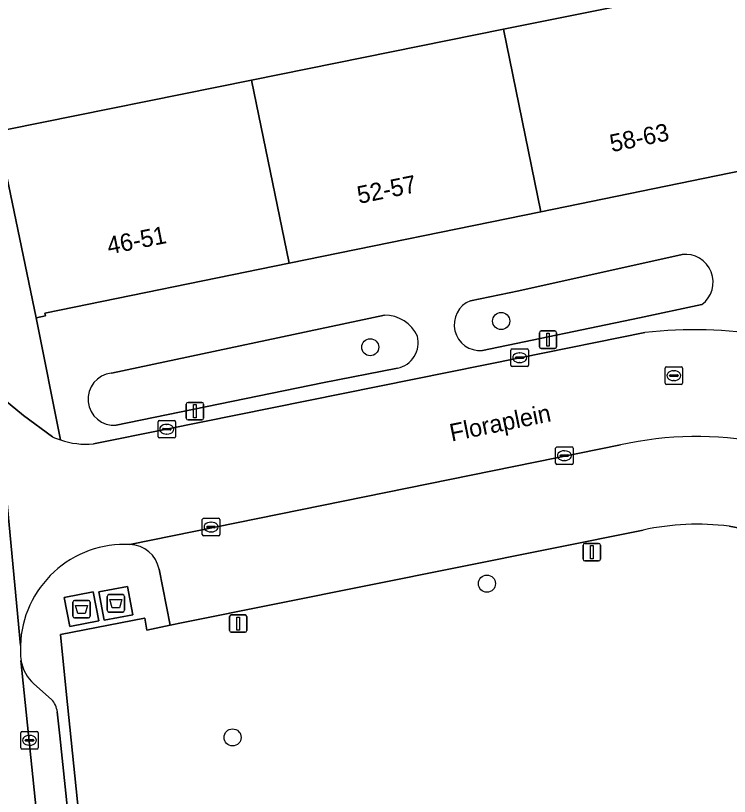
# Model space of a CAD drawing. Extents: x 162250 to 162661, y 380743 to 381606.
# Drawn here: x 162559.67 to 162600.53, y 380823.01 to 380867.66 of the extents above; entities that cross this region are included whole.
import ezdxf

# ---------------------------------------------------------------- set-up
doc = ezdxf.new("R2010")
doc.units = 0
for name, color, linetype in [('IMGEO_Afval_apart_plaats', 7, 'Continuous'), ('IMGEO_Berm_groen', 7, 'Continuous'), ('IMGEO_Boom', 7, 'Continuous'), ('IMGEO_Erf', 7, 'Continuous'), ('IMGEO_Fietspad_gesloten', 7, 'Continuous'), ('IMGEO_Kolk', 7, 'Continuous'), ('IMGEO_Lichtmast', 7, 'Continuous'), ('IMGEO_Openbare_ruimte_label', 7, 'Continuous'), ('IMGEO_Pand', 7, 'Continuous'), ('IMGEO_Pand_nummerreeks', 7, 'Continuous'), ('IMGEO_Parkeervlak_open', 7, 'Continuous'), ('IMGEO_Rijbaan_lokaal_open', 7, 'Continuous'), ('IMGEO_Rioolput', 7, 'Continuous'), ('IMGEO_Voetpad_gesloten', 7, 'Continuous'), ('IMGEO_Voetpad_open', 7, 'Continuous')]:
    doc.layers.add(name, color=color, linetype=linetype)

msp = doc.modelspace()

# ---------------------------------------------------------------- linework, layer by layer
at = {"layer": 'IMGEO_Afval_apart_plaats'}
for p, q in [((162564.916, 380833.652), (162564.916, 380834.452)), ((162564.916, 380834.452), (162564.916, 380833.652)), ((162565.016, 380834.552), (162565.806, 380834.552)), ((162565.806, 380834.552), (162565.016, 380834.552)), ((162565.906, 380834.452), (162565.906, 380833.652)), ((162565.906, 380833.652), (162565.906, 380834.452)), ((162562.951, 380833.317), (162562.951, 380834.117)), ((162562.951, 380834.117), (162562.951, 380833.317)), ((162563.051, 380834.217), (162563.841, 380834.217)), ((162563.841, 380834.217), (162563.051, 380834.217)), ((162563.941, 380834.117), (162563.941, 380833.317)), ((162563.941, 380833.317), (162563.941, 380834.117)), ((162565.806, 380833.552), (162565.016, 380833.552)), ((162565.016, 380833.552), (162565.806, 380833.552)), ((162563.841, 380833.217), (162563.051, 380833.217)), ((162563.051, 380833.217), (162563.841, 380833.217))]:
    msp.add_line(p, q, dxfattribs=at)
for points in [[(162565.059, 380834.266), (162565.763, 380834.266), (162565.614, 380833.796), (162565.208, 380833.796), (162565.059, 380834.266)], [(162563.094, 380833.931), (162563.798, 380833.931), (162563.649, 380833.461), (162563.243, 380833.461), (162563.094, 380833.931)]]:
    msp.add_lwpolyline(points, dxfattribs=at)
for centre, start, end in [((162565.016, 380834.452), 90, 180), ((162565.016, 380834.452), 90, 180), ((162565.806, 380834.452), 0, 90), ((162565.806, 380834.452), 360, 90), ((162563.051, 380834.117), 90, 180), ((162563.051, 380834.117), 90, 180), ((162563.841, 380834.117), 0, 90), ((162563.841, 380834.117), 360, 90), ((162565.016, 380833.652), 180, 270), ((162565.016, 380833.652), 180, 270), ((162565.806, 380833.652), 270, 0), ((162565.806, 380833.652), 270, 0), ((162563.051, 380833.317), 180, 270), ((162563.051, 380833.317), 180, 270), ((162563.841, 380833.317), 270, 0), ((162563.841, 380833.317), 270, 0)]:
    msp.add_arc(centre, 0.1, start, end, dxfattribs=at)
at = {"layer": 'IMGEO_Berm_groen'}
for points in [[(162597.818, 380853.999), (162588.47, 380851.918), (162585.709, 380851.358)], [(162586.391, 380848.516), (162595.392, 380850.372), (162598.958, 380851.134)], [(162580.78, 380850.533), (162565.153, 380847.215)], [(162565.438, 380844.233), (162577.237, 380846.661), (162581.533, 380847.5)], [(162613.048, 380839.636), (162612.406, 380836.21), (162600.51, 380838.466)], [(162595.594, 380838.244), (162569.268, 380832.961), (162568.517, 380832.81), (162567.19, 380832.512), (162567.066, 380833.212), (162567.053, 380833.21), (162562.247, 380832.277), (162562.571, 380829.016), (162567.093, 380785.029), (162567.473, 380781.301)]]:
    msp.add_lwpolyline(points, dxfattribs=at)
for centre, radius, start, end in [((162598, 380852.412), 1.597, 306.8658, 96.53), ((162586.251, 380849.985), 1.476, 111.5533, 275.4352), ((162580.797, 380848.47), 2.063, 24.4146, 90.4671), ((162581.222, 380848.964), 1.497, 281.9915, 13.8791), ((162565.316, 380845.726), 1.498, 96.2509, 274.6679), ((162598.71, 380823.793), 14.783, 83.005, 102.1663)]:
    msp.add_arc(centre, radius, start, end, dxfattribs=at)
at = {"layer": 'IMGEO_Boom'}
for centre in [(162587.464, 380850.195), (162579.972, 380848.697), (162586.65, 380835.177), (162572.094, 380826.386)]:
    msp.add_circle(centre, 0.489, dxfattribs=at)
at = {"layer": 'IMGEO_Erf'}
msp.add_lwpolyline([(162559.187, 380861.15), (162573.181, 380863.972), (162587.591, 380866.878), (162602.001, 380869.784), (162616.411, 380872.69)], dxfattribs=at)
at = {"layer": 'IMGEO_Fietspad_gesloten'}
msp.add_lwpolyline([(162566.075, 380835.017), (162564.447, 380834.719), (162564.746, 380833.087), (162566.374, 380833.385)], close=True, dxfattribs=at)
at = {"layer": 'IMGEO_Kolk'}
for p, q in [((162588.024, 380847.67), (162588.024, 380848.522)), ((162588.099, 380848.596), (162588.951, 380848.596)), ((162588.512, 380848.376), (162588.537, 380848.376)), ((162589.025, 380848.522), (162589.025, 380847.67)), ((162588.283, 380848.09), (162588.283, 380848.102)), ((162588.721, 380848.053), (162588.323, 380848.053)), ((162588.326, 380848.139), (162588.724, 380848.139)), ((162588.767, 380848.102), (162588.767, 380848.09)), ((162588.951, 380847.596), (162588.099, 380847.596)), ((162588.535, 380847.816), (162588.51, 380847.816)), ((162567.824, 380843.581), (162567.824, 380844.433)), ((162567.899, 380844.507), (162568.751, 380844.507)), ((162568.312, 380844.287), (162568.337, 380844.287)), ((162568.825, 380844.433), (162568.825, 380843.581)), ((162568.083, 380844.001), (162568.083, 380844.013)), ((162568.521, 380843.964), (162568.123, 380843.964)), ((162568.126, 380844.05), (162568.524, 380844.05)), ((162568.567, 380844.013), (162568.567, 380844.001)), ((162568.751, 380843.507), (162567.899, 380843.507)), ((162568.335, 380843.727), (162568.31, 380843.727)), ((162590.581, 380842.067), (162590.581, 380842.919)), ((162590.656, 380842.993), (162591.508, 380842.993)), ((162591.582, 380842.919), (162591.582, 380842.067)), ((162590.84, 380842.487), (162590.84, 380842.499)), ((162590.883, 380842.536), (162591.281, 380842.536)), ((162591.069, 380842.773), (162591.094, 380842.773)), ((162591.324, 380842.499), (162591.324, 380842.487)), ((162591.278, 380842.45), (162590.88, 380842.45)), ((162591.092, 380842.213), (162591.067, 380842.213)), ((162591.508, 380841.993), (162590.656, 380841.993)), ((162570.435, 380838.913), (162571.287, 380838.913)), ((162570.36, 380837.987), (162570.36, 380838.839)), ((162570.662, 380838.456), (162571.06, 380838.456)), ((162570.848, 380838.693), (162570.873, 380838.693)), ((162571.361, 380838.839), (162571.361, 380837.987)), ((162570.619, 380838.407), (162570.619, 380838.419)), ((162571.057, 380838.37), (162570.659, 380838.37)), ((162570.871, 380838.133), (162570.846, 380838.133)), ((162571.103, 380838.419), (162571.103, 380838.407)), ((162571.287, 380837.913), (162570.435, 380837.913)), ((162559.968, 380825.795), (162559.968, 380826.647)), ((162560.043, 380826.721), (162560.895, 380826.721)), ((162560.456, 380826.501), (162560.481, 380826.501)), ((162560.969, 380826.647), (162560.969, 380825.795)), ((162560.227, 380826.215), (162560.227, 380826.227)), ((162560.665, 380826.178), (162560.267, 380826.178)), ((162560.27, 380826.264), (162560.668, 380826.264)), ((162560.711, 380826.227), (162560.711, 380826.215)), ((162560.895, 380825.721), (162560.043, 380825.721)), ((162560.479, 380825.941), (162560.454, 380825.941))]:
    msp.add_line(p, q, dxfattribs=at)
for points in [[(162588.024, 380847.67), (162588.024, 380848.522)], [(162588.099, 380848.596), (162588.951, 380848.596)], [(162589.025, 380848.522), (162589.025, 380847.67)], [(162588.951, 380847.596), (162588.099, 380847.596)], [(162567.824, 380843.581), (162567.824, 380844.433)], [(162567.899, 380844.507), (162568.751, 380844.507)], [(162568.825, 380844.433), (162568.825, 380843.581)], [(162568.751, 380843.507), (162567.899, 380843.507)], [(162590.581, 380842.067), (162590.581, 380842.919)], [(162590.656, 380842.993), (162591.508, 380842.993)], [(162591.582, 380842.919), (162591.582, 380842.067)], [(162591.508, 380841.993), (162590.656, 380841.993)], [(162570.435, 380838.913), (162571.287, 380838.913)], [(162570.36, 380837.987), (162570.36, 380838.839)], [(162571.361, 380838.839), (162571.361, 380837.987)], [(162571.287, 380837.913), (162570.435, 380837.913)], [(162559.968, 380825.795), (162559.968, 380826.647)], [(162560.043, 380826.721), (162560.895, 380826.721)], [(162560.969, 380826.647), (162560.969, 380825.795)], [(162560.895, 380825.721), (162560.043, 380825.721)]]:
    msp.add_lwpolyline(points, dxfattribs=at)
for centre, radius, start, end in [((162588.101, 380848.52), 0.0765, 91.552, 178.448), ((162588.101, 380848.52), 0.0765, 91.552, 178.448), ((162588.949, 380848.52), 0.0765, 1.552, 88.448), ((162588.949, 380848.52), 0.0765, 1.552, 88.448), ((162588.323, 380848.099), 0.0403, 85.8775, 175.7526), ((162588.32, 380848.089), 0.0366, 178.938, 274.7102), ((162588.724, 380848.096), 0.043, 264.8664, 352.4533), ((162588.728, 380848.101), 0.0386, 1.7309, 96.639), ((162588.101, 380847.672), 0.0765, 181.552, 268.448), ((162588.101, 380847.672), 0.0765, 181.552, 268.448), ((162588.949, 380847.672), 0.0765, 271.552, 358.448), ((162588.949, 380847.672), 0.0765, 271.552, 358.448), ((162567.901, 380844.431), 0.0765, 91.552, 178.448), ((162567.901, 380844.431), 0.0765, 91.552, 178.448), ((162568.749, 380844.431), 0.0765, 1.552, 88.448), ((162568.749, 380844.431), 0.0765, 1.552, 88.448), ((162568.123, 380844.01), 0.0403, 85.8775, 175.7526), ((162568.12, 380844), 0.0366, 178.938, 274.7102), ((162568.524, 380844.007), 0.043, 264.8664, 352.4533), ((162568.528, 380844.012), 0.0386, 1.7309, 96.639), ((162567.901, 380843.583), 0.0765, 181.552, 268.448), ((162567.901, 380843.583), 0.0765, 181.552, 268.448), ((162568.749, 380843.583), 0.0765, 271.552, 358.448), ((162568.749, 380843.583), 0.0765, 271.552, 358.448), ((162590.658, 380842.917), 0.0765, 91.552, 178.448), ((162590.658, 380842.917), 0.0765, 91.552, 178.448), ((162591.506, 380842.917), 0.0765, 1.552, 88.448), ((162591.506, 380842.917), 0.0765, 1.552, 88.448), ((162590.88, 380842.496), 0.0403, 85.8775, 175.7526), ((162590.877, 380842.486), 0.0366, 178.938, 274.7102), ((162591.281, 380842.493), 0.043, 264.8664, 352.4533), ((162591.285, 380842.498), 0.0386, 1.7309, 96.639), ((162590.658, 380842.069), 0.0765, 181.552, 268.448), ((162590.658, 380842.069), 0.0765, 181.552, 268.448), ((162591.506, 380842.069), 0.0765, 271.552, 358.448), ((162591.506, 380842.069), 0.0765, 271.552, 358.448), ((162570.437, 380838.837), 0.0765, 91.552, 178.448), ((162570.437, 380838.837), 0.0765, 91.552, 178.448), ((162571.285, 380838.837), 0.0765, 1.552, 88.448), ((162571.285, 380838.837), 0.0765, 1.552, 88.448), ((162570.659, 380838.416), 0.0403, 85.8775, 175.7526), ((162571.064, 380838.418), 0.0386, 1.7309, 96.639), ((162570.656, 380838.406), 0.0366, 178.938, 274.7102), ((162571.06, 380838.413), 0.043, 264.8664, 352.4533), ((162570.437, 380837.989), 0.0765, 181.552, 268.448), ((162570.437, 380837.989), 0.0765, 181.552, 268.448), ((162571.285, 380837.989), 0.0765, 271.552, 358.448), ((162571.285, 380837.989), 0.0765, 271.552, 358.448), ((162560.045, 380826.645), 0.0765, 91.552, 178.448), ((162560.045, 380826.645), 0.0765, 91.552, 178.448), ((162560.893, 380826.645), 0.0765, 1.552, 88.448), ((162560.893, 380826.645), 0.0765, 1.552, 88.448), ((162560.267, 380826.224), 0.0403, 85.8775, 175.7526), ((162560.264, 380826.214), 0.0366, 178.938, 274.7102), ((162560.668, 380826.221), 0.043, 264.8664, 352.4533), ((162560.672, 380826.226), 0.0386, 1.7309, 96.639), ((162560.045, 380825.797), 0.0765, 181.552, 268.448), ((162560.045, 380825.797), 0.0765, 181.552, 268.448), ((162560.893, 380825.797), 0.0765, 271.552, 358.448), ((162560.893, 380825.797), 0.0765, 271.552, 358.448)]:
    msp.add_arc(centre, radius, start, end, dxfattribs=at)
for centre, major_axis, ratio, start_param, end_param in [((162588.511, 380848.096), (-0.387, 0.002), 0.722429, 4.712389, 7.853982), ((162588.536, 380848.096), (-0.39, 0.002), 0.717154, 1.570796, 4.712389), ((162568.311, 380844.007), (-0.387, 0.002), 0.722429, 4.712389, 7.853982), ((162568.336, 380844.007), (-0.39, 0.002), 0.717154, 1.570796, 4.712389), ((162591.068, 380842.493), (-0.387, 0.002), 0.722429, 4.712389, 7.853982), ((162591.093, 380842.493), (-0.39, 0.002), 0.717154, 1.570796, 4.712389), ((162570.847, 380838.413), (-0.387, 0.002), 0.722429, 4.712389, 7.853982), ((162570.872, 380838.413), (-0.39, 0.002), 0.717154, 1.570796, 4.712389), ((162560.455, 380826.221), (-0.387, 0.002), 0.722429, 4.712389, 7.853982), ((162560.48, 380826.221), (-0.39, 0.002), 0.717154, 1.570796, 4.712389)]:
    msp.add_ellipse(centre, major_axis=major_axis, ratio=ratio, start_param=start_param, end_param=end_param, dxfattribs=at)
at = {"layer": 'IMGEO_Lichtmast'}
for p, q in [((162589.751, 380849.628), (162590.541, 380849.628)), ((162590.541, 380849.628), (162589.751, 380849.628)), ((162589.651, 380848.728), (162589.651, 380849.528)), ((162589.651, 380849.528), (162589.651, 380848.728)), ((162590.641, 380849.528), (162590.641, 380848.728)), ((162590.641, 380848.728), (162590.641, 380849.528)), ((162590.541, 380848.628), (162589.751, 380848.628)), ((162589.751, 380848.628), (162590.541, 380848.628)), ((162569.445, 380844.64), (162569.445, 380845.44)), ((162569.445, 380845.44), (162569.445, 380844.64)), ((162569.545, 380845.54), (162570.335, 380845.54)), ((162570.335, 380845.54), (162569.545, 380845.54)), ((162570.435, 380845.44), (162570.435, 380844.64)), ((162570.435, 380844.64), (162570.435, 380845.44)), ((162570.335, 380844.54), (162569.545, 380844.54)), ((162569.545, 380844.54), (162570.335, 380844.54)), ((162592.154, 380836.575), (162592.154, 380837.375)), ((162592.154, 380837.375), (162592.154, 380836.575)), ((162592.254, 380837.475), (162593.044, 380837.475)), ((162593.044, 380837.475), (162592.254, 380837.475)), ((162593.144, 380837.375), (162593.144, 380836.575)), ((162593.144, 380836.575), (162593.144, 380837.375)), ((162593.044, 380836.475), (162592.254, 380836.475)), ((162592.254, 380836.475), (162593.044, 380836.475)), ((162571.918, 380832.494), (162571.918, 380833.294)), ((162571.918, 380833.294), (162571.918, 380832.494)), ((162572.018, 380833.394), (162572.808, 380833.394)), ((162572.808, 380833.394), (162572.018, 380833.394)), ((162572.908, 380833.294), (162572.908, 380832.494)), ((162572.908, 380832.494), (162572.908, 380833.294)), ((162572.808, 380832.394), (162572.018, 380832.394)), ((162572.018, 380832.394), (162572.808, 380832.394))]:
    msp.add_line(p, q, dxfattribs=at)
for points in [[(162590.071, 380849.503), (162590.221, 380849.503), (162590.221, 380848.753), (162590.071, 380848.753), (162590.071, 380849.503)], [(162569.865, 380845.415), (162570.015, 380845.415), (162570.015, 380844.665), (162569.865, 380844.665), (162569.865, 380845.415)], [(162592.574, 380837.35), (162592.724, 380837.35), (162592.724, 380836.6), (162592.574, 380836.6), (162592.574, 380837.35)], [(162572.338, 380833.269), (162572.488, 380833.269), (162572.488, 380832.519), (162572.338, 380832.519), (162572.338, 380833.269)]]:
    msp.add_lwpolyline(points, dxfattribs=at)
for centre, start, end in [((162589.751, 380849.528), 90, 180), ((162589.751, 380849.528), 90, 180), ((162590.541, 380849.528), 0, 90), ((162590.541, 380849.528), 360, 90), ((162589.751, 380848.728), 180, 270), ((162589.751, 380848.728), 180, 270), ((162590.541, 380848.728), 270, 0), ((162590.541, 380848.728), 270, 0), ((162569.545, 380845.44), 90, 180), ((162569.545, 380845.44), 90, 180), ((162570.335, 380845.44), 0, 90), ((162570.335, 380845.44), 360, 90), ((162569.545, 380844.64), 180, 270), ((162569.545, 380844.64), 180, 270), ((162570.335, 380844.64), 270, 0), ((162570.335, 380844.64), 270, 0), ((162592.254, 380837.375), 90, 180), ((162592.254, 380837.375), 90, 180), ((162593.044, 380837.375), 0, 90), ((162593.044, 380837.375), 360, 90), ((162592.254, 380836.575), 180, 270), ((162592.254, 380836.575), 180, 270), ((162593.044, 380836.575), 270, 0), ((162593.044, 380836.575), 270, 0), ((162572.018, 380833.294), 90, 180), ((162572.018, 380833.294), 90, 180), ((162572.808, 380833.294), 0, 90), ((162572.808, 380833.294), 360, 90), ((162572.018, 380832.494), 180, 270), ((162572.018, 380832.494), 180, 270), ((162572.808, 380832.494), 270, 0), ((162572.808, 380832.494), 270, 0)]:
    msp.add_arc(centre, 0.1, start, end, dxfattribs=at)
at = {"layer": 'IMGEO_Pand'}
for points in [[(162587.591, 380866.878), (162589.741, 380856.447), (162604.143, 380859.394), (162602.001, 380869.784)], [(162575.34, 380853.499), (162589.741, 380856.447), (162587.591, 380866.878), (162573.181, 380863.972)], [(162575.34, 380853.499), (162573.181, 380863.972), (162559.187, 380861.15), (162559.157, 380861.297), (162558.618, 380861.185), (162559.181, 380858.458), (162560.85, 380850.377), (162561.385, 380850.49), (162561.354, 380850.637)]]:
    msp.add_lwpolyline(points, close=True, dxfattribs=at)
at = {"layer": 'IMGEO_Parkeervlak_open'}
for points in [[(162594.293, 380843.113), (162566.221, 380837.416)], [(162600.51, 380838.466), (162612.406, 380836.21), (162613.048, 380839.636)], [(162567.888, 380836.009), (162568.517, 380832.81), (162569.268, 380832.961), (162595.594, 380838.244)], [(162559.982, 380830.788), (162565.117, 380780.89)], [(162561.737, 380828.562), (162560.718, 380829.445)], [(162566.637, 380784.181), (162562.206, 380826.468), (162562.062, 380827.851)]]:
    msp.add_lwpolyline(points, dxfattribs=at)
for centre, radius, start, end in [((162598.662, 380823.474), 20.12, 79.1132, 102.5419), ((162598.71, 380823.793), 14.783, 83.005, 102.1663), ((162566.179, 380835.675), 1.741, 11.0507, 88.6185), ((162562.343, 380831.209), 2.398, 190.1025, 227.3454), ((162560.746, 380827.679), 1.328, 7.4432, 41.6873)]:
    msp.add_arc(centre, radius, start, end, dxfattribs=at)
at = {"layer": 'IMGEO_Rijbaan_lokaal_open'}
for points in [[(162595.697, 380849.533), (162588.525, 380848.096), (162568.317, 380844.003), (162564.132, 380843.173)], [(162559.948, 380831.646), (162558.575, 380846.045), (162557.025, 380847.294)], [(162561.79, 380843.573), (162560.125, 380844.797), (162558.575, 380846.045), (162559.948, 380831.646)], [(162566.221, 380837.416), (162594.293, 380843.113)], [(162565.461, 380777.56), (162565.117, 380780.89), (162559.982, 380830.788)]]:
    msp.add_lwpolyline(points, dxfattribs=at)
for centre, radius, start, end in [((162598.528, 380824.899), 24.796, 80.3325, 96.5557), ((162563.85, 380848.061), 4.939, 245.3433, 250.921), ((162563.698, 380847.696), 4.544, 251.2257, 275.4774), ((162598.662, 380823.474), 20.12, 79.1132, 102.5419), ((162565.916, 380831.452), 5.972, 87.0761, 178.1405), ((162566.086, 380831.46), 6.14, 178.2599, 186.2786)]:
    msp.add_arc(centre, radius, start, end, dxfattribs=at)
at = {"layer": 'IMGEO_Rioolput'}
for p, q in [((162596.848, 380846.647), (162596.848, 380847.499)), ((162596.923, 380847.573), (162597.775, 380847.573)), ((162597.849, 380847.499), (162597.849, 380846.647)), ((162597.107, 380847.067), (162597.107, 380847.079)), ((162597.545, 380847.03), (162597.147, 380847.03)), ((162597.15, 380847.116), (162597.548, 380847.116)), ((162597.336, 380847.353), (162597.361, 380847.353)), ((162597.591, 380847.079), (162597.591, 380847.067)), ((162597.775, 380846.573), (162596.923, 380846.573)), ((162597.359, 380846.793), (162597.334, 380846.793))]:
    msp.add_line(p, q, dxfattribs=at)
for points in [[(162596.848, 380846.647), (162596.848, 380847.499)], [(162596.923, 380847.573), (162597.775, 380847.573)], [(162597.849, 380847.499), (162597.849, 380846.647)], [(162597.775, 380846.573), (162596.923, 380846.573)]]:
    msp.add_lwpolyline(points, dxfattribs=at)
for centre, radius, start, end in [((162596.925, 380847.497), 0.0765, 91.552, 178.448), ((162596.925, 380847.497), 0.0765, 91.552, 178.448), ((162597.773, 380847.497), 0.0765, 1.552, 88.448), ((162597.773, 380847.497), 0.0765, 1.552, 88.448), ((162597.147, 380847.076), 0.0403, 85.8775, 175.7526), ((162597.144, 380847.066), 0.0366, 178.938, 274.7102), ((162597.548, 380847.073), 0.043, 264.8664, 352.4533), ((162597.552, 380847.078), 0.0386, 1.7309, 96.639), ((162596.925, 380846.649), 0.0765, 181.552, 268.448), ((162596.925, 380846.649), 0.0765, 181.552, 268.448), ((162597.773, 380846.649), 0.0765, 271.552, 358.448), ((162597.773, 380846.649), 0.0765, 271.552, 358.448)]:
    msp.add_arc(centre, radius, start, end, dxfattribs=at)
for centre, major_axis, ratio, start_param, end_param in [((162597.335, 380847.073), (-0.387, 0.002), 0.722429, 4.712389, 7.853982), ((162597.36, 380847.073), (-0.39, 0.002), 0.717154, 1.570796, 4.712389)]:
    msp.add_ellipse(centre, major_axis=major_axis, ratio=ratio, start_param=start_param, end_param=end_param, dxfattribs=at)
at = {"layer": 'IMGEO_Voetpad_gesloten'}
msp.add_lwpolyline([(162564.107, 380834.705), (162562.46, 380834.381), (162562.785, 380832.729), (162564.432, 380833.053)], close=True, dxfattribs=at)
at = {"layer": 'IMGEO_Voetpad_open'}
for points in [[(162562.236, 380843.394), (162560.85, 380850.377), (162559.181, 380858.458), (162558.618, 380861.185), (162556.676, 380870.848), (162556.153, 380873.45), (162542.843, 380939.68)], [(162622.839, 380857.702), (162623.868, 380863.414), (162618.544, 380862.342), (162604.143, 380859.394), (162589.741, 380856.447), (162575.34, 380853.499), (162561.354, 380850.637), (162561.385, 380850.49), (162560.85, 380850.377), (162562.236, 380843.394)], [(162585.709, 380851.358), (162588.47, 380851.918), (162597.818, 380853.999)], [(162598.958, 380851.134), (162595.392, 380850.372), (162586.391, 380848.516)], [(162565.153, 380847.215), (162580.78, 380850.533)], [(162564.132, 380843.173), (162568.317, 380844.003), (162588.525, 380848.096), (162595.697, 380849.533)], [(162581.533, 380847.5), (162577.237, 380846.661), (162565.438, 380844.233)], [(162557.025, 380847.294), (162558.575, 380846.045), (162560.125, 380844.797), (162561.79, 380843.573)], [(162562.247, 380832.277), (162567.053, 380833.21), (162567.066, 380833.212), (162567.19, 380832.512), (162568.517, 380832.81), (162567.888, 380836.009)], [(162567.473, 380781.301), (162567.093, 380785.029), (162562.571, 380829.016), (162562.247, 380832.277)], [(162560.718, 380829.445), (162561.737, 380828.562)], [(162562.062, 380827.851), (162562.206, 380826.468), (162566.637, 380784.181)]]:
    msp.add_lwpolyline(points, dxfattribs=at)
for points in [[(162564.447, 380834.719), (162566.075, 380835.017), (162566.374, 380833.385), (162564.746, 380833.087)], [(162562.46, 380834.381), (162564.107, 380834.705), (162564.432, 380833.053), (162562.785, 380832.729)]]:
    msp.add_lwpolyline(points, close=True, dxfattribs=at)
for centre, radius, start, end in [((162598, 380852.412), 1.597, 306.8658, 96.53), ((162586.251, 380849.985), 1.476, 111.5533, 275.4352), ((162580.797, 380848.47), 2.063, 24.4146, 90.4671), ((162598.528, 380824.899), 24.796, 80.3325, 96.5557), ((162581.222, 380848.964), 1.497, 281.9915, 13.8791), ((162565.316, 380845.726), 1.498, 96.2509, 274.6679), ((162563.85, 380848.061), 4.939, 245.3433, 250.921), ((162563.698, 380847.696), 4.544, 251.2257, 275.4774), ((162565.916, 380831.452), 5.972, 87.0761, 178.1405), ((162566.179, 380835.675), 1.741, 11.0507, 88.6185), ((162566.086, 380831.46), 6.14, 178.2599, 186.2786), ((162562.343, 380831.209), 2.398, 190.1025, 227.3454), ((162560.746, 380827.679), 1.328, 7.4432, 41.6873)]:
    msp.add_arc(centre, radius, start, end, dxfattribs=at)

# ---------------------------------------------------------------- texts
at = {"layer": 'IMGEO_Openbare_ruimte_label'}
msp.add_text('Floraplein', height=1, rotation=11.4785, dxfattribs=at).set_placement((162584.627, 380843.302))
at = {"layer": 'IMGEO_Pand_nummerreeks'}
for s, rotation, p in [('58-63', 11.6313, (162593.793, 380859.849)), ('52-57', 11.502, (162579.332, 380856.892)), ('46-51', 11.2149, (162565.015, 380853.997))]:
    msp.add_text(s, height=1, rotation=rotation, dxfattribs=at).set_placement(p)

doc.saveas('drawing.dxf')
